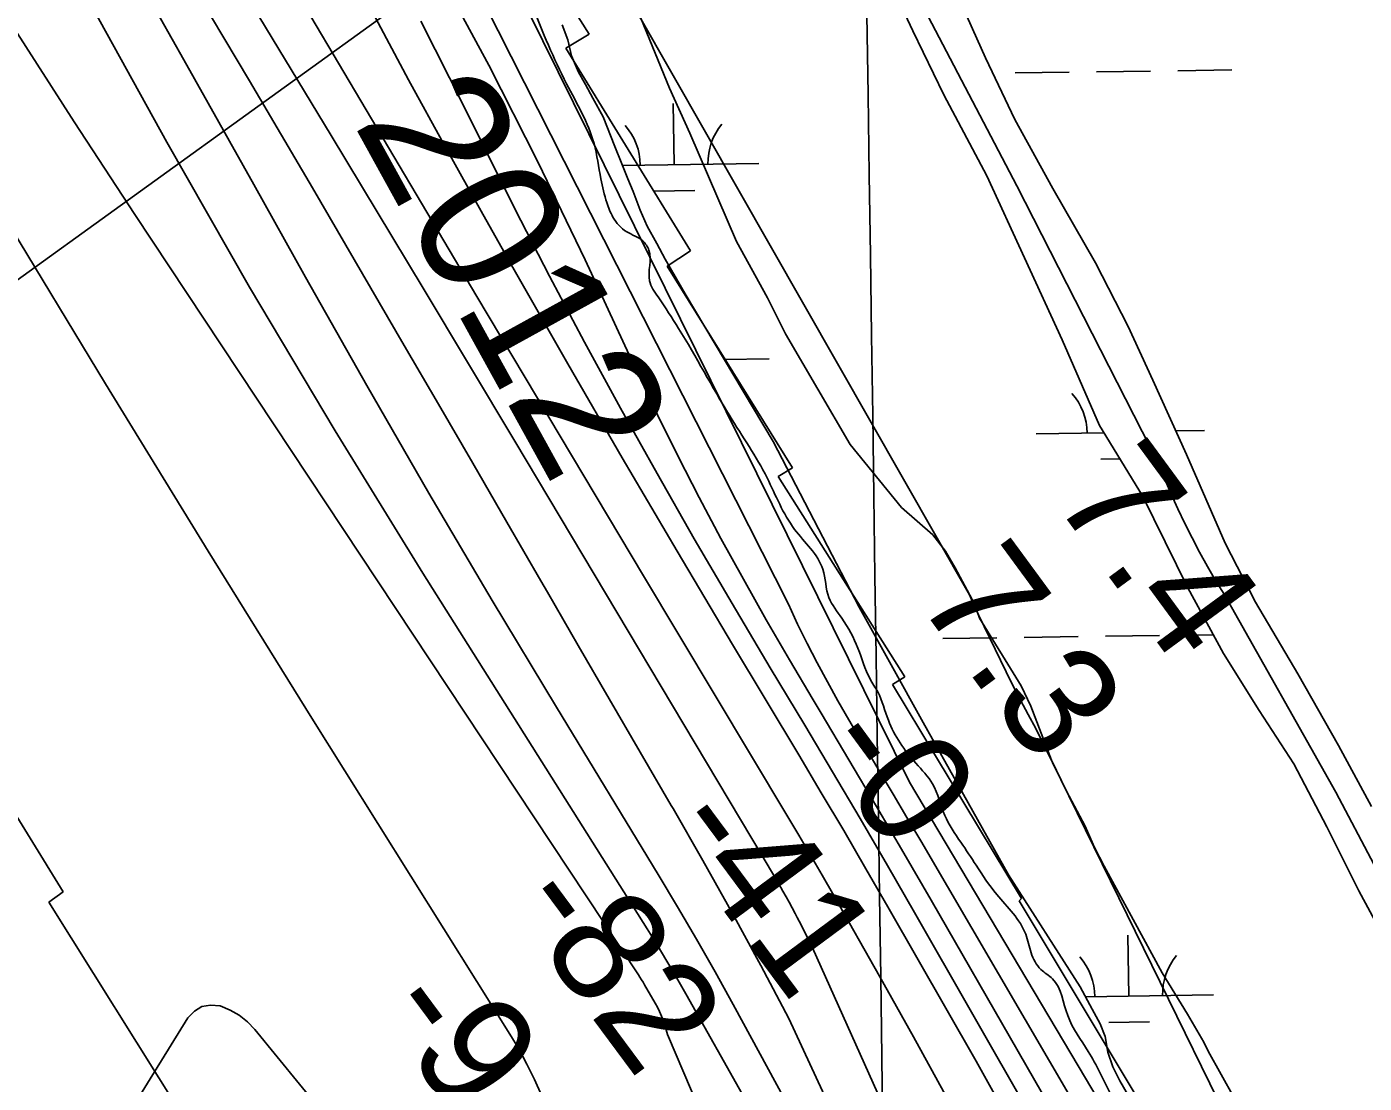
# Model space of a CAD drawing. Extents: x 3767014 to 3805179, y 361544 to 387384.
# Drawn here: x 3799902 to 3800692, y 367544 to 368168 of the extents above; entities that cross this region are included whole.
import ezdxf

# ---------------------------------------------------------------- set-up
doc = ezdxf.new("R2010")
doc.units = 0
for name, color, linetype in [('V-GRID-MAJR', 7, 'Continuous'), ('V-RIVR-EDGE', 7, 'Continuous'), ('V-RIVR-IDEN', 7, 'Continuous'), ('V-RIVR-RANG', 7, 'Continuous'), ('V-ROAD-CNTR', 7, 'Continuous'), ('V-RRAP-RVMT', 7, 'Continuous'), ('V-SITE-VEGE', 7, 'Continuous'), ('V-TOPO-DPTH', 7, 'Continuous'), ('V-TOPO-MAJR', 7, 'Continuous'), ('V-TOPO-MINR', 7, 'Continuous'), ('V-TOPO-WATR', 7, 'Continuous'), ('V-WETL-SWMP', 7, 'Continuous')]:
    doc.layers.add(name, color=color, linetype=linetype)

msp = doc.modelspace()

# ---------------------------------------------------------------- linework, layer by layer
at = {"layer": 'V-GRID-MAJR'}
msp.add_spline([(3800409.553, 367370.393), (3800323.181, 373429.512), (3800236.794, 379489.691), (3800150.407, 385549.872), (3800150.392, 385550.931)], degree=3, dxfattribs=at)
at = {"layer": 'V-RIVR-EDGE'}
msp.add_spline([(3799971.459, 368596.114), (3799987.198, 368561.259), (3799998.435, 368534.102), (3800014.646, 368506.932), (3800032.204, 368476.142), (3800046.602, 368447.62), (3800061.922, 368425.879), (3800075.435, 368405.046), (3800085.782, 368383.769), (3800111.453, 368342.559), (3800130.356, 368306.792), (3800148.806, 368271.026), (3800167.719, 368239.78), (3800173.113, 368226.654), (3800180.315, 368213.523), (3800190.233, 368201.743), (3800200.58, 368180.466), (3800220.813, 368134.296), (3800237.003, 368098.987), (3800241.021, 368078.178), (3800244.604, 368064.152), (3800248.2, 368055.552), (3800256.318, 368046.941), (3800265.799, 368041.492), (3800269.403, 368036.057), (3800269.811, 368017.969), (3800274.761, 368008.462), (3800286.923, 367989.893), (3800317.09, 367938.273), (3800339.155, 367901.593), (3800355.358, 367871.258), (3800372.03, 367847.705), (3800375.606, 367830.966), (3800383.262, 367818.739), (3800392.714, 367801.081), (3800399.904, 367782.977), (3800404.406, 367775.279), (3800410.695, 367758.534), (3800426.91, 367733.173), (3800436.827, 367720.94), (3800444.016, 367702.384), (3800453.472, 367686.535), (3800462.482, 367672.948), (3800474.647, 367655.736), (3800491.771, 367632.181), (3800494.909, 367621.322), (3800500.763, 367611.36), (3800507.532, 367605.917), (3800516.521, 367584.191), (3800528.677, 367562.91), (3800541.728, 367538.009), (3800567.379, 367488.66), (3800593.03, 367439.311), (3800617.344, 367397.652), (3800628.72, 367373.438)], degree=3, dxfattribs=at)
at = {"layer": 'V-RIVR-RANG'}
msp.add_line((3800321.905, 368325.499), (3799592.268, 367798.593), dxfattribs=at)
at = {"layer": 'V-ROAD-CNTR'}
msp.add_lwpolyline([(3800388.317, 368261.756), (3800486.598, 368074.071), (3800570.372, 367909.737), (3800573.904, 367900.857), (3800577.628, 367892.055), (3800581.537, 367883.332), (3800585.633, 367874.696), (3800589.912, 367866.15), (3800594.372, 367857.698), (3800599.015, 367849.342), (3800603.832, 367841.086), (3800608.827, 367832.937), (3800674.756, 367716.044), (3800765.257, 367544.597)], dxfattribs=at)
at = {"layer": 'V-RRAP-RVMT'}
for p, q in [((3800150.791, 368296.265), (3800234.15, 368163.582)), ((3800234.15, 368163.582), (3800220.4, 368155.333)), ((3800220.4, 368155.333), (3800293.918, 368035.591)), ((3800293.918, 368035.591), (3800280.261, 368026.565)), ((3800280.261, 368026.565), (3800354.146, 367907.496)), ((3800354.146, 367907.496), (3800345.72, 367902.544)), ((3800345.72, 367902.544), (3800420.381, 367784.251)), ((3800420.381, 367784.251), (3800413.141, 367779.607)), ((3800413.141, 367779.607), (3800489.217, 367653.233)), ((3799923.726, 367657.268), (3799857.384, 367764.311)), ((3799915.2, 367651.221), (3799923.726, 367657.268)), ((3799997.371, 367520.199), (3799915.2, 367651.221)), ((3800489.217, 367653.233), (3800487.944, 367651.943)), ((3800487.944, 367651.943), (3800560.426, 367530.907))]:
    msp.add_line(p, q, dxfattribs=at)
at = {"layer": 'V-SITE-VEGE'}
for p, q in [((3800281.638, 368131.722), (3800264.595, 368172.961)), ((3800293.447, 368105.112), (3800281.638, 368131.722)), ((3800320.995, 368041.252), (3800293.447, 368105.112)), ((3800339.406, 368007.97), (3800320.995, 368041.252)), ((3800349.917, 367986.677), (3800339.406, 368007.97)), ((3800388.075, 367921.433), (3800349.917, 367986.677)), ((3800418.414, 367884.107), (3800388.075, 367921.433)), ((3800436.916, 367868.081), (3800418.414, 367884.107)), ((3800444.389, 367858.31), (3800436.916, 367868.081)), ((3800450.091, 367848.543), (3800444.389, 367858.31)), ((3800461.484, 367827.246), (3800450.091, 367848.543)), ((3800464.537, 367818.822), (3800461.484, 367827.246)), ((3800489.109, 367778.872), (3800464.537, 367818.822)), ((3800494.8, 367766.897), (3800489.109, 367778.872)), ((3800507.027, 367734.973), (3800494.8, 367766.897)), ((3800515.782, 367716.785), (3800507.027, 367734.973)), ((3800526.737, 367695.932), (3800515.782, 367716.785)), ((3800532.424, 367683.513), (3800526.737, 367695.932)), ((3800538.12, 367672.421), (3800532.424, 367683.513)), ((3800572.307, 367609.412), (3800538.12, 367672.421)), ((3800587.227, 367584.998), (3800572.307, 367609.412)), ((3800596.875, 367568.575), (3800587.227, 367584.998)), ((3800599.502, 367563.253), (3800596.875, 367568.575)), ((3800614.848, 367535.74), (3800599.502, 367563.253))]:
    msp.add_line(p, q, dxfattribs=at)
at = {"layer": 'V-TOPO-DPTH'}
for points in [[(3800630.304, 367373.46), (3800423.22, 367722.05), (3800026.697, 368524.249), (3800013.868, 368543.189), (3800000.982, 368562.09), (3799988.009, 368580.932), (3799974.978, 368599.734), (3799692.432, 369005.455)], [(3799939.516, 368552.33), (3799954.073, 368528.69), (3799968.373, 368504.893), (3799982.503, 368480.993), (3800112.967, 368257.564), (3800144.525, 368201.736), (3800175.02, 368145.352), (3800203.921, 368088.136), (3800231.761, 368030.363), (3800262.741, 367963.697), (3800274.516, 367938.953), (3800286.59, 367914.359), (3800299.111, 367889.99), (3800311.931, 367865.771), (3800325.139, 367841.758), (3800338.563, 367817.869), (3800352.314, 367794.166), (3800366.282, 367770.587), (3800371.017, 367762.718), (3800387.431, 367735.248), (3800403.735, 367707.713), (3800419.871, 367680.08), (3800435.895, 367652.381), (3800538.555, 367473.681)], [(3799939.516, 368552.33), (3799954.073, 368528.69), (3799968.373, 368504.893), (3799982.503, 368480.993), (3800112.967, 368257.564), (3800144.525, 368201.736), (3800175.02, 368145.352), (3800203.921, 368088.136), (3800231.761, 368030.363), (3800262.741, 367963.697), (3800274.516, 367938.953), (3800286.59, 367914.359), (3800299.111, 367889.99), (3800311.931, 367865.771), (3800325.139, 367841.758), (3800338.563, 367817.869), (3800352.314, 367794.166), (3800366.282, 367770.587), (3800371.017, 367762.718), (3800387.431, 367735.248), (3800403.735, 367707.713), (3800419.871, 367680.08), (3800435.895, 367652.381), (3800538.555, 367473.681)], [(3799899.229, 368464.938), (3799904.247, 368456.216), (3799909.251, 368447.484), (3799914.232, 368438.74), (3799919.199, 368429.988), (3799919.308, 368429.796), (3799924.342, 368420.955), (3799929.409, 368412.133), (3799934.526, 368403.339), (3799939.675, 368394.565), (3800069.971, 368173.931), (3800118.871, 368091.292), (3800167.867, 368008.711), (3800217.007, 367926.216), (3800266.244, 367843.777), (3800350.75, 367702.567), (3800357.767, 367690.754), (3800364.732, 367678.911), (3800371.62, 367667.023), (3800378.455, 367655.104), (3800405.546, 367607.508), (3800425.617, 367571.623), (3800445.327, 367535.545), (3800520.132, 367371.929)], [(3799899.229, 368464.938), (3799904.247, 368456.216), (3799909.251, 368447.484), (3799914.232, 368438.74), (3799919.199, 368429.988), (3799919.308, 368429.796), (3799924.342, 368420.955), (3799929.409, 368412.133), (3799934.526, 368403.339), (3799939.675, 368394.565), (3800069.971, 368173.931), (3800118.871, 368091.292), (3800167.867, 368008.711), (3800217.007, 367926.216), (3800266.244, 367843.777), (3800350.75, 367702.567), (3800357.767, 367690.754), (3800364.732, 367678.911), (3800371.62, 367667.023), (3800378.455, 367655.104), (3800405.546, 367607.508), (3800425.617, 367571.623), (3800445.327, 367535.545), (3800520.132, 367371.929)], [(3800479.225, 367371.361), (3800365.982, 367624.167), (3800363.734, 367628.695), (3800361.464, 367633.211), (3800359.162, 367637.711), (3800356.837, 367642.2), (3800355.617, 367644.535), (3800353.869, 367647.839), (3800352.098, 367651.13), (3800350.294, 367654.404), (3800348.468, 367657.665), (3800346.027, 367661.972), (3800345.401, 367663.069), (3800344.77, 367664.163), (3800344.132, 367665.252), (3800343.489, 367666.339), (3800190.276, 367923.229), (3800136.187, 368013.58), (3800081.899, 368103.81), (3800027.312, 368193.86), (3799972.527, 368283.791), (3799902.148, 368398.89)], [(3800479.225, 367371.361), (3800365.982, 367624.167), (3800363.734, 367628.695), (3800361.464, 367633.211), (3800359.162, 367637.711), (3800356.837, 367642.2), (3800355.617, 367644.535), (3800353.869, 367647.839), (3800352.098, 367651.13), (3800350.294, 367654.404), (3800348.468, 367657.665), (3800346.027, 367661.972), (3800345.401, 367663.069), (3800344.77, 367664.163), (3800344.132, 367665.252), (3800343.489, 367666.339), (3800190.276, 367923.229), (3800136.187, 368013.58), (3800081.899, 368103.81), (3800027.312, 368193.86), (3799972.527, 368283.791), (3799902.148, 368398.89)], [(3800500.696, 367488.695), (3800462.444, 367557.215), (3800410.361, 367648.397), (3800397.397, 367670.924), (3800384.336, 367693.394), (3800371.13, 367715.779), (3800357.827, 367738.107), (3800318.702, 367803.297), (3800285.983, 367858.306), (3800253.557, 367913.484), (3800221.568, 367968.918), (3800189.871, 368024.522), (3800171.359, 368057.298), (3800149.296, 368096.863), (3800127.524, 368136.585), (3800106.188, 368176.542)], [(3800500.696, 367488.695), (3800462.444, 367557.215), (3800410.361, 367648.397), (3800397.397, 367670.924), (3800384.336, 367693.394), (3800371.13, 367715.779), (3800357.827, 367738.107), (3800318.702, 367803.297), (3800285.983, 367858.306), (3800253.557, 367913.484), (3800221.568, 367968.918), (3800189.871, 368024.522), (3800171.359, 368057.298), (3800149.296, 368096.863), (3800127.524, 368136.585), (3800106.188, 368176.542)]]:
    msp.add_lwpolyline(points, dxfattribs=at)
at = {"layer": 'V-TOPO-MAJR'}
for points in [[(3800449.912, 367370.954), (3800351.922, 367582.55), (3800335.357, 367613.813), (3800318.502, 367644.916), (3800301.211, 367675.778), (3800283.63, 367706.481), (3800282.591, 367708.267), (3800264.285, 367739.75), (3800245.995, 367771.243), (3800227.73, 367802.75), (3800209.482, 367834.267), (3800205.711, 367840.786), (3800185.576, 367875.563), (3800165.425, 367910.329), (3800145.247, 367945.08), (3800125.052, 367979.821), (3800070.913, 368072.877), (3800033.74, 368136.111), (3799996.188, 368199.117), (3799958.069, 368261.782), (3799919.57, 368324.218), (3799868.617, 368406.024)], [(3800102.701, 367495.258), (3800036.853, 367576.048), (3800032.449, 367580.566), (3800027.636, 367584.483), (3800022.213, 367587.498), (3800016.383, 367589.911), (3800010.754, 367590.421), (3800005.614, 367589.622), (3800001.206, 367586.859), (3799997.287, 367582.786), (3799963.662, 367528.314)]]:
    msp.add_lwpolyline(points, dxfattribs=at)
at = {"layer": 'V-TOPO-MINR'}
for points in [[(3800683.518, 367374.199), (3800497.663, 367753.694), (3800493.139, 367761.985), (3800488.707, 367770.322), (3800484.412, 367778.732), (3800480.208, 367787.188), (3800463.809, 367820.867), (3800461.113, 367826.671), (3800458.561, 367832.534), (3800068.243, 368516.97), (3800046.908, 368548.294), (3800025.561, 368579.61), (3800004.197, 368610.913), (3799982.82, 368642.209), (3799926.236, 368724.998), (3799876.839, 368797.869)], [(3800538.555, 367473.681), (3800435.895, 367652.381), (3800419.871, 367680.08), (3800403.735, 367707.713), (3800387.431, 367735.248), (3800371.017, 367762.718), (3800366.282, 367770.587), (3800352.314, 367794.166), (3800338.563, 367817.869), (3800325.139, 367841.758), (3800311.931, 367865.771), (3800299.111, 367889.99), (3800286.59, 367914.359), (3800274.516, 367938.953), (3800262.741, 367963.697), (3800231.761, 368030.363), (3800203.921, 368088.136), (3800175.02, 368145.352), (3800144.525, 368201.736), (3800112.967, 368257.564), (3799982.503, 368480.993), (3799968.373, 368504.893), (3799954.073, 368528.69), (3799939.516, 368552.33)], [(3800613.148, 367373.221), (3800429.772, 367687.346), (3800421.678, 367701.146), (3800413.545, 367714.925), (3800405.357, 367728.669), (3800397.13, 367742.392), (3800393.855, 367747.83), (3800387.33, 367758.868), (3800380.926, 367769.976), (3800374.706, 367781.188), (3800368.608, 367792.468), (3800362.755, 367803.874), (3800357.107, 367815.376), (3800351.764, 367827.024), (3800040.225, 368442.758), (3800027.596, 368463.174), (3800014.601, 368483.359), (3800001.361, 368503.389), (3799981.822, 368532.378), (3799978.166, 368537.797), (3799974.508, 368543.214), (3799970.846, 368548.629), (3799967.181, 368554.041)], [(3800520.132, 367371.929), (3800445.327, 367535.545), (3800425.617, 367571.623), (3800405.546, 367607.508), (3800378.455, 367655.104), (3800371.62, 367667.023), (3800364.732, 367678.911), (3800357.767, 367690.754), (3800350.75, 367702.567), (3800266.244, 367843.777), (3800217.007, 367926.216), (3800167.867, 368008.711), (3800118.871, 368091.292), (3800069.971, 368173.931), (3799939.675, 368394.565), (3799934.526, 368403.339), (3799929.409, 368412.133), (3799924.342, 368420.955), (3799919.308, 368429.796), (3799919.199, 368429.988), (3799914.232, 368438.74), (3799909.251, 368447.484), (3799904.247, 368456.216), (3799899.229, 368464.938)], [(3800479.225, 367371.361), (3800365.982, 367624.167), (3800363.734, 367628.695), (3800361.464, 367633.211), (3800359.162, 367637.711), (3800356.837, 367642.2), (3800355.617, 367644.535), (3800353.869, 367647.839), (3800352.098, 367651.13), (3800350.294, 367654.404), (3800348.468, 367657.665), (3800346.027, 367661.972), (3800345.401, 367663.069), (3800344.77, 367664.163), (3800344.132, 367665.252), (3800343.489, 367666.339), (3800190.276, 367923.229), (3800136.187, 368013.58), (3800081.899, 368103.81), (3800027.312, 368193.86), (3799972.527, 368283.791), (3799902.148, 368398.89)], [(3800396.022, 367370.205), (3800326.382, 367534.514), (3800291.182, 367597.097), (3800285.64, 367606.781), (3800280.002, 367616.409), (3800274.22, 367625.951), (3800268.344, 367635.436), (3800136.023, 367845.48), (3800084.296, 367929.48), (3800033.73, 368014.157), (3799984.904, 368099.849), (3799937.238, 368186.219), (3799852.011, 368344.447)], [(3800431.432, 367370.697), (3800409.714, 367419.334), (3800394.966, 367449.808), (3800379.385, 367479.899), (3800319.135, 367590.675), (3800308.405, 367610.067), (3800297.488, 367629.352), (3800286.291, 367648.475), (3800274.909, 367667.492), (3800214.791, 367766.288), (3800176.946, 367829.27), (3800139.574, 367892.528), (3800102.91, 367956.2), (3800066.719, 368020.146), (3800036.19, 368074.799), (3800015.584, 368111.608), (3799994.935, 368148.391), (3799974.219, 368185.138), (3799953.459, 368221.859), (3799952.744, 368223.121), (3799932.074, 368259.053), (3799911.091, 368294.798), (3799889.638, 368330.263)], [(3800500.696, 367488.695), (3800462.444, 367557.215), (3800410.361, 367648.397), (3800397.397, 367670.924), (3800384.336, 367693.394), (3800371.13, 367715.779), (3800357.827, 367738.107), (3800318.702, 367803.297), (3800285.983, 367858.306), (3800253.557, 367913.484), (3800221.568, 367968.918), (3800189.871, 368024.522), (3800171.359, 368057.298), (3800149.296, 368096.863), (3800127.524, 368136.585), (3800106.188, 368176.542)], [(3800494.257, 367526.053), (3800426.157, 367645.091), (3800410.153, 367672.858), (3800394.031, 367700.556), (3800377.73, 367728.149), (3800361.31, 367755.672), (3800341.015, 367789.443), (3800318.426, 367827.497), (3800296.114, 367865.712), (3800274.219, 367904.167), (3800252.601, 367942.782), (3800231.473, 367981.664), (3800210.72, 368020.741), (3800190.529, 368060.112), (3800170.714, 368099.679), (3800160.181, 368121.093), (3800134.861, 368171.236)], [(3800366.909, 367369.801), (3800280.399, 367573.129), (3800279.61, 367575.871), (3800278.739, 367578.588), (3800277.812, 367581.287), (3800276.774, 367583.942), (3800275.644, 367586.554), (3800274.376, 367589.102), (3800273.017, 367591.607), (3800266.807, 367602.356), (3800265.926, 367603.849), (3800265.027, 367605.332), (3800264.101, 367606.798), (3800263.157, 367608.252), (3799965.945, 368057.184), (3799930.278, 368111.847), (3799895.101, 368166.82)], [(3800289.794, 367368.73), (3800220.489, 367502.839), (3800206.027, 367537.265), (3800201.875, 367546.513), (3800197.432, 367555.61), (3800192.554, 367564.481), (3800187.386, 367573.202), (3800070.559, 367759.84), (3800009.386, 367858.323), (3799948.667, 367957.084), (3799888.631, 368056.262)]]:
    msp.add_lwpolyline(points, dxfattribs=at)
at = {"layer": 'V-TOPO-WATR'}
msp.add_lwpolyline([(3800630.304, 367373.46), (3800423.22, 367722.05), (3800026.697, 368524.249), (3800013.868, 368543.189), (3800000.982, 368562.09), (3799988.009, 368580.932), (3799974.978, 368599.734), (3799692.432, 369005.455)], dxfattribs=at)
at = {"layer": 'V-WETL-SWMP'}
for p, q in [((3800425.116, 368165.554), (3800405.169, 368208.115)), ((3800447.769, 368195.108), (3800468.099, 368149.657)), ((3800218.231, 368169.12), (3800221.617, 368160.222)), ((3800443.496, 368127.778), (3800425.116, 368165.554)), ((3800221.617, 368160.222), (3800223.788, 368150.724)), ((3800223.788, 368150.724), (3800227.775, 368141.217)), ((3800468.099, 368149.657), (3800485.311, 368113.185)), ((3800227.775, 368141.217), (3800231.976, 368133.93)), ((3800485.456, 368140.689), (3800517.448, 368141.133)), ((3800533.443, 368141.355), (3800565.435, 368141.8)), ((3800581.431, 368142.022), (3800613.422, 368142.466)), ((3800231.976, 368133.93), (3800236.374, 368125.834)), ((3800236.374, 368125.834), (3800242.372, 368114.702)), ((3800468.723, 368079.882), (3800443.496, 368127.778)), ((3800242.372, 368114.702), (3800249.346, 368097.308)), ((3800284.263, 368086.571), (3800283.763, 368122.568)), ((3800485.311, 368113.185), (3800507.772, 368072.465)), ((3800249.346, 368097.308), (3800253.329, 368086.994)), ((3800253.329, 368086.994), (3800256.916, 368078.095)), ((3800253.671, 368086.146), (3800334.258, 368087.266)), ((3800256.916, 368078.095), (3800260.107, 368070.611)), ((3800513.335, 367983.059), (3800468.723, 368079.882)), ((3800260.107, 368070.611), (3800264.289, 368059.69)), ((3800272.479, 368070.975), (3800296.476, 368071.308)), ((3800507.772, 368072.465), (3800532.853, 368028.57)), ((3800264.289, 368059.69), (3800268.277, 368050.183)), ((3800268.277, 368050.183), (3800274.077, 368040.062)), ((3800274.077, 368040.062), (3800279.075, 368030.751)), ((3800279.075, 368030.751), (3800290.878, 368010.305)), ((3800532.853, 368028.57), (3800552.169, 367991.031)), ((3800290.878, 368010.305), (3800342.701, 367923.047)), ((3800552.169, 367991.031), (3800566.764, 367959.316)), ((3800535.364, 367932.526), (3800513.335, 367983.059)), ((3800313.901, 367971.54), (3800340.453, 367971.909)), ((3800566.764, 367959.316), (3800586.572, 367915.447)), ((3800497.927, 367927.662), (3800537.984, 367928.218)), ((3800560.624, 367890.999), (3800535.364, 367932.526)), ((3800580.277, 367929.389), (3800597.258, 367929.625)), ((3800342.701, 367923.047), (3800393.461, 367825.299)), ((3800536.138, 367912.76), (3800547.293, 367912.915)), ((3800586.572, 367915.447), (3800609.503, 367863.127)), ((3800587.41, 367836.727), (3800560.624, 367890.999)), ((3800609.503, 367863.127), (3800627.251, 367828.234)), ((3800608.438, 367797.875), (3800587.41, 367836.727)), ((3800393.461, 367825.299), (3800431.256, 367757.288)), ((3800627.251, 367828.234), (3800652.343, 367785.921)), ((3800442.756, 367806.813), (3800474.753, 367807.257)), ((3800490.752, 367807.48), (3800522.748, 367807.924)), ((3800538.747, 367808.146), (3800570.744, 367808.591)), ((3800586.742, 367808.813), (3800602.4, 367809.03)), ((3800629.494, 367764.331), (3800608.438, 367797.875)), ((3800652.343, 367785.921), (3800676.379, 367743.613)), ((3800650.03, 367732.912), (3800629.494, 367764.331)), ((3800431.256, 367757.288), (3800481.652, 367667.212)), ((3800676.379, 367743.613), (3800695.702, 367707.657)), ((3800669.474, 367695.66), (3800650.03, 367732.912)), ((3800688.385, 367657.881), (3800669.474, 367695.66)), ((3800481.652, 367667.212), (3800523.898, 367601.196)), ((3800708.36, 367620.627), (3800688.385, 367657.881)), ((3800552.543, 367595.713), (3800552.043, 367631.71)), ((3800523.898, 367601.196), (3800530.894, 367588.04)), ((3800527.003, 367595.359), (3800602.538, 367596.408)), ((3800530.894, 367588.04), (3800535.693, 367579.337)), ((3800535.693, 367579.337), (3800538.682, 367571.854)), ((3800540.759, 367580.117), (3800564.756, 367580.451)), ((3800538.682, 367571.854), (3800540.248, 367562.561)), ((3800540.248, 367562.561), (3800543.231, 367553.867)), ((3800543.231, 367553.867), (3800547.226, 367545.773)), ((3800547.226, 367545.773), (3800552.427, 367536.865))]:
    msp.add_line(p, q, dxfattribs=at)
for centre, start, end in [((3800229.019, 368086.279), 0.024037, 41.567696), ((3800339.494, 368087.813), 140.024034, 181.567693), ((3800492.678, 367928.064), 0.024037, 41.567696), ((3800497.299, 367595.421), 0.024037, 41.567696), ((3800607.774, 367596.955), 140.024034, 181.567693)]:
    msp.add_arc(centre, 35.246, start, end, dxfattribs=at)

# ---------------------------------------------------------------- texts
at = {"layer": 'V-RIVR-IDEN'}
msp.add_text('2012', height=83, rotation=298.868344, dxfattribs=at).set_placement((3800094.548, 368111.16))
at = {"layer": 'V-RIVR-RANG'}
for s, rotation, p in [('7.4', 306.278326, (3800506.574, 367889.865)), ('7.3', 306.278326, (3800426.107, 367830.493)), ('-0', 306.278326, (3800366.555, 367742.626)), ('-41', 306.563333, (3800277.501, 367694.412)), ('-82', 306.563333, (3800186.505, 367649.235)), ('-94', 306.563333, (3800108.395, 367586.684))]:
    msp.add_text(s, height=67, rotation=rotation, dxfattribs=at).set_placement(p)

doc.saveas('drawing.dxf')
